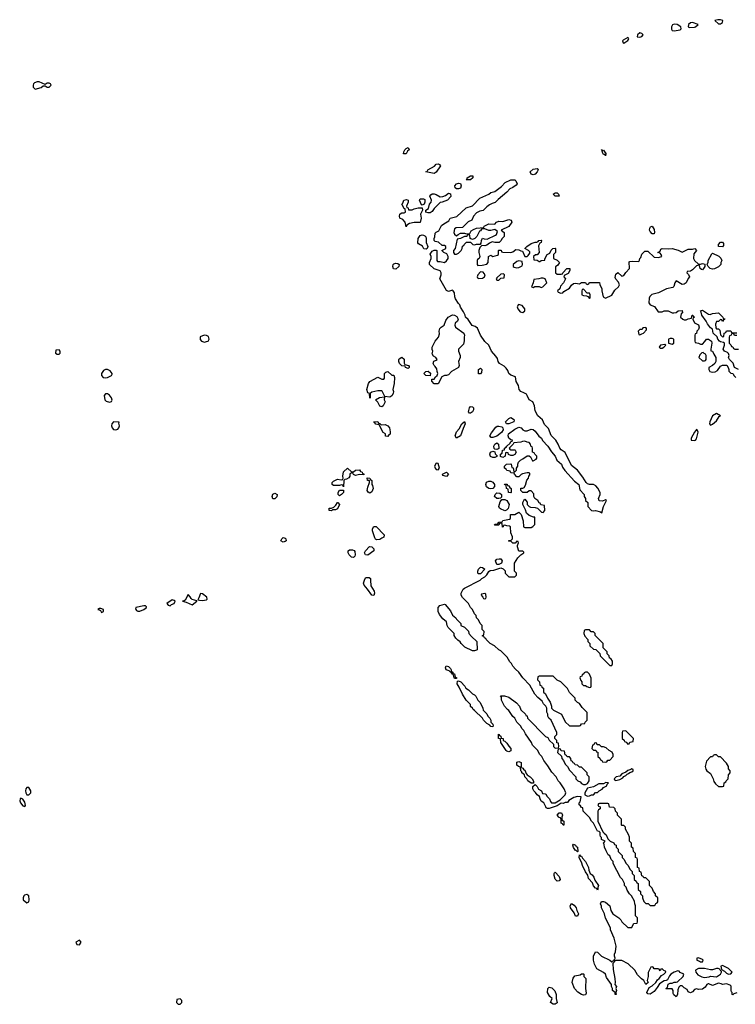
# Model space of a CAD drawing. Header units: inches. Extents: x 2601682 to 2755810, y 449311 to 584050.
# Tile 410 of 505: x 2679898 to 2686996, y 535793 to 545559. Entities that reach past the tile are written whole.
import ezdxf

# ---------------------------------------------------------------- set-up
doc = ezdxf.new("R2010")
doc.units = ezdxf.units.IN
doc.header["$MEASUREMENT"] = 0
for name, color, linetype in [('C6573', 7, 'Continuous'), ('C6583', 7, 'Continuous'), ('C6584', 7, 'Continuous')]:
    doc.layers.add(name, color=color, linetype=linetype)

msp = doc.modelspace()

# ---------------------------------------------------------------- linework, layer by layer
at = {"layer": 'C6573', "color": 2, "elevation": 10}
msp.add_lwpolyline([(2680000, 537925.2), (2679990, 537942), (2679970, 537944), (2679958.8, 537930), (2679954.8, 537910), (2679958.8, 537890), (2679970, 537871.3), (2679990, 537871.3), (2680000, 537881.3)], dxfattribs=at)
for points in [[(2679910, 537838), (2679902, 537830), (2679898, 537810), (2679904.7, 537790), (2679930, 537762), (2679950, 537754), (2679954, 537766), (2679950, 537798), (2679930, 537828)], [(2679970, 536882), (2679944.5, 536875.5), (2679938, 536870), (2679931.3, 536850), (2679932, 536830), (2679970, 536798), (2679988, 536810), (2679993.2, 536830), (2679988, 536870)]]:
    msp.add_lwpolyline(points, close=True, dxfattribs=at)
at = {"layer": 'C6583', "color": 2}
for points, elevation in [([(2683377.4, 540000), (2683382.5, 539942.5), (2683414, 539890), (2683417.3, 539870), (2683410, 539849.2), (2683389.5, 539849.5), (2683349, 539910), (2683315.1, 539950), (2683309.5, 539970), (2683317.5, 540000)], 6), ([(2687010, 535906), (2686982, 535898), (2686970, 535888), (2686966, 535890), (2686966, 535910), (2686958, 535918), (2686955.3, 535930), (2686954, 535974), (2686944, 535984), (2686910, 535995.3), (2686870, 535988.7), (2686856.4, 535996.4), (2686830, 536002), (2686770, 535978), (2686734.6, 535994.6), (2686725.4, 535994.6), (2686714, 535990), (2686696.9, 535963.1), (2686670, 535942), (2686630, 535938), (2686610, 535946), (2686590, 535938), (2686570, 535918), (2686550, 535908), (2686530, 535918), (2686518.6, 535938.6), (2686490, 535955.3), (2686470, 535975.3), (2686450, 535975.3), (2686436.9, 535963.1), (2686425.4, 535934.6), (2686422, 535890), (2686410, 535868), (2686387.3, 535887.3), (2686380.4, 535900.4), (2686378, 535930), (2686370, 535946), (2686310, 535946), (2686306, 535950), (2686322, 535958), (2686330, 535992), (2686350, 536002), (2686370, 536002), (2686388.9, 536011.1), (2686410, 536011.3), (2686423.1, 536016.9), (2686478, 536070), (2686486, 536090), (2686450, 536108.7), (2686440.2, 536120.2), (2686424.7, 536124.7), (2686388.5, 536111.5), (2686356, 536090), (2686343.5, 536076.5), (2686323.6, 536036.4), (2686311.3, 536028.7), (2686290, 536025.2), (2686243, 535997), (2686220.7, 535959.3), (2686190, 535921.2), (2686150, 535892), (2686130, 535897.2), (2686119.3, 535910), (2686141.5, 535958.5), (2686170, 535976), (2686209, 536010), (2686224.1, 536035.9), (2686242, 536050), (2686263.1, 536076.9), (2686286, 536090), (2686306, 536110), (2686302, 536122), (2686287.3, 536127.3), (2686270, 536146), (2686258, 536142), (2686250, 536126), (2686242, 536142), (2686230, 536146), (2686190, 536146), (2686182, 536162), (2686170, 536166), (2686158, 536162), (2686132.7, 536107.3), (2686132, 536070), (2686122, 536030), (2686132, 536010), (2686110, 535988.7), (2686088, 536030), (2686065.6, 536045.6), (2686025.6, 536085.6), (2685998, 536130), (2685933.6, 536193.6), (2685870, 536226), (2685810, 536226), (2685798, 536222), (2685794, 536210), (2685782, 536198), (2685783.6, 536136.4), (2685801, 536050), (2685804.7, 536010), (2685802, 535990), (2685816, 535970), (2685811.3, 535950), (2685818, 535930), (2685812, 535910), (2685814, 535890), (2685806, 535890), (2685806, 535910), (2685778, 535930), (2685778, 535950), (2685768.7, 535970), (2685768.7, 535990), (2685718.6, 536058.6), (2685708.7, 536090), (2685690, 536108.7), (2685623.1, 536143.1), (2685598, 536190), (2685588, 536230), (2685588, 536270), (2685610, 536312), (2685630, 536311.3), (2685670, 536271.3), (2685751.6, 536231.6), (2685770, 536214), (2685782, 536218), (2685788, 536232), (2685802, 536238), (2685806, 536250), (2685798, 536270), (2685798, 536290), (2685808.4, 536311.6), (2685815.3, 536370), (2685795.3, 536450), (2685758, 536530), (2685758, 536550), (2685710, 536646), (2685698, 536690), (2685668.4, 536748.4), (2685667.3, 536767.3), (2685658, 536790), (2685670, 536814), (2685690, 536814), (2685710, 536804.7), (2685750.7, 536770.7), (2685762, 536722), (2685782, 536690), (2685842, 536650), (2685862, 536630), (2685871.6, 536611.6), (2685930, 536554), (2685970, 536554), (2685986, 536590), (2685990, 536594), (2686022, 536598), (2686026, 536610), (2686026, 536650), (2686006, 536670), (2686006, 536770), (2685998, 536790), (2685996.4, 536816.4), (2685968, 536870), (2685948, 536890), (2685924.7, 536924.7), (2685913.6, 536953.6), (2685898, 536970), (2685898, 536990), (2685878, 537030), (2685858, 537050), (2685786, 537190), (2685786, 537210), (2685766, 537230), (2685750, 537266), (2685736.4, 537276.4), (2685714, 537314), (2685698, 537350), (2685696.4, 537376.4), (2685688, 537390), (2685706, 537410), (2685668.4, 537428.4), (2685667.3, 537447.3), (2685658, 537458), (2685655.3, 537470), (2685656.4, 537496.4), (2685647.3, 537507.3), (2685628.9, 537508.9), (2685588, 537590), (2685568.7, 537608.7), (2685550, 537646), (2685486, 537710), (2685482, 537742), (2685470, 537746), (2685462, 537762), (2685446, 537770), (2685448, 537790), (2685458, 537802), (2685466, 537850), (2685430, 537852.7), (2685394.4, 537845.6), (2685345.8, 537814.2), (2685330, 537795.3), (2685310, 537794), (2685290, 537785.2), (2685270, 537788.7), (2685230, 537762), (2685150, 537734), (2685134.6, 537734.6), (2685121.2, 537741.2), (2685115.3, 537750), (2685098, 537790), (2685069.1, 537809.1), (2685059, 537830), (2685054.6, 537854.6), (2685029.3, 537869.3), (2685014.6, 537894.6), (2684998, 537910), (2684988.7, 537930), (2684988, 537952), (2685010, 537974), (2685030, 537954), (2685045.4, 537925.4), (2685074, 537910), (2685084.7, 537884.7), (2685110, 537882), (2685116.9, 537876.9), (2685130, 537854), (2685154, 537830), (2685163.6, 537803.6), (2685172.7, 537792.7), (2685210, 537792), (2685259.3, 537820.7), (2685308, 537870), (2685315.3, 537890), (2685298, 537930), (2685258, 537990), (2685238, 538010), (2685218, 538050), (2685174.6, 538094.6), (2685138, 538158), (2685098, 538210), (2685078, 538250), (2685058, 538270), (2685033.6, 538313.6), (2684984.7, 538364.7), (2684975.3, 538390), (2684914.6, 538474.6), (2684898, 538510), (2684878, 538530), (2684868, 538550), (2684828, 538590), (2684808, 538630), (2684788.9, 538648.9), (2684748.4, 538708.4), (2684736.4, 538716.4), (2684708, 538750), (2684678, 538810), (2684678, 538838), (2684668.4, 538851.6), (2684707.3, 538852.7), (2684750, 538838), (2684824.7, 538784.7), (2684854, 538750), (2684870, 538714), (2684914, 538670), (2684918, 538658), (2684930, 538654), (2684934, 538630), (2685114, 538450), (2685138, 538438), (2685150, 538414), (2685192.7, 538372.7), (2685194, 538350), (2685210, 538334), (2685242, 538338), (2685246, 538350), (2685242, 538382), (2685227.3, 538387.3), (2685226, 538410), (2685206, 538430), (2685206, 538450), (2685226, 538470), (2685226, 538490), (2685168, 538610), (2685148, 538630), (2685138, 538650), (2685138, 538670), (2685128, 538690), (2685128, 538730), (2685118, 538750), (2685094.6, 538774.6), (2685080.4, 538800.4), (2685036.4, 538836.4), (2685008, 538870), (2684958, 538958), (2684888, 539030), (2684848.4, 539088.4), (2684816.4, 539116.4), (2684790, 539148), (2684774.6, 539174.6), (2684758, 539190), (2684734.6, 539234.6), (2684670, 539298), (2684648.9, 539308.9), (2684606, 539350), (2684566, 539370), (2684526, 539410), (2684522, 539422), (2684507.3, 539427.3), (2684502, 539442), (2684490, 539446), (2684488.4, 539451.6), (2684502, 539458), (2684506, 539490), (2684486, 539510), (2684486, 539550), (2684466, 539570), (2684450, 539606), (2684430, 539626), (2684426, 539650), (2684410, 539666), (2684388, 539710), (2684368, 539730), (2684348, 539770), (2684290, 539828), (2684278, 539850), (2684278, 539870), (2684298, 539910), (2684310, 539922), (2684466, 540000)], 6), ([(2680000, 537881.3), (2680008.7, 537890), (2680009, 537910), (2680000, 537925.2)], 10)]:
    msp.add_lwpolyline(points, dxfattribs=dict(at, elevation=elevation))
for points, elevation in [([(2681410, 539805.2), (2681356, 539770), (2681370, 539751.3), (2681390, 539744.9), (2681402.4, 539757.6), (2681428.7, 539770), (2681439, 539790), (2681430, 539799)], 10), ([(2681570, 539858), (2681538.5, 539801.5), (2681527.3, 539792.7), (2681514, 539790), (2681550, 539782), (2681610, 539756), (2681655.3, 539790), (2681654, 539794), (2681609.6, 539809.6), (2681598.3, 539818.3), (2681590, 539835.3)], 10), ([(2681690, 539868.7), (2681676.1, 539823.9), (2681666, 539806), (2681680.4, 539800.4), (2681710, 539798.4), (2681750, 539806), (2681759, 539810), (2681755.3, 539830), (2681710, 539864)], 10), ([(2684510, 539866), (2684478, 539862), (2684474, 539850), (2684492.7, 539832.7), (2684498, 539818), (2684510, 539814), (2684522, 539818), (2684526, 539830), (2684522, 539862)], 6), ([(2680702, 539718), (2680690, 539718), (2680674, 539710), (2680687.1, 539707.1), (2680698, 539698), (2680710, 539678), (2680728, 539690), (2680728, 539710)], 10), ([(2681130, 539746), (2681051.3, 539730), (2681046, 539714), (2681057.3, 539697.3), (2681070.7, 539690.7), (2681090, 539690.7), (2681130, 539708), (2681156, 539730), (2681156, 539736), (2681144.7, 539744.7)], 10), ([(2684390, 539298), (2684314.6, 539334.6), (2684278, 539370), (2684268.4, 539388.4), (2684243.1, 539403.1), (2684223.1, 539423.1), (2684206, 539450), (2684206, 539470), (2684148, 539530), (2684138, 539550), (2684130, 539586), (2684096.4, 539616.4), (2684060.4, 539660.4), (2684048, 539690), (2684048, 539730), (2684066, 539750), (2684110, 539762), (2684116.9, 539756.9), (2684170, 539694), (2684191.6, 539651.6), (2684224.7, 539624.7), (2684230, 539614), (2684274, 539570), (2684274, 539550), (2684310, 539532), (2684350, 539494), (2684354, 539470), (2684379.6, 539439.6), (2684431.6, 539391.6), (2684434, 539310), (2684430, 539306), (2684410, 539298)], 6), ([(2685550, 539506), (2685510, 539506), (2685498, 539502), (2685494, 539470), (2685503.6, 539443.6), (2685532.7, 539412.7), (2685534, 539390), (2685554, 539370), (2685554, 539350), (2685590, 539314), (2685611.6, 539311.6), (2685652.7, 539272.7), (2685654, 539250), (2685750, 539154), (2685770, 539154), (2685778, 539170), (2685776.4, 539196.4), (2685762, 539222), (2685747.3, 539227.3), (2685746, 539250), (2685726, 539270), (2685726, 539290), (2685686, 539330), (2685686, 539370), (2685606, 539450), (2685606, 539470), (2685590, 539486), (2685567.3, 539487.3)], 6), ([(2684210, 539026), (2684206, 539030), (2684202, 539062), (2684190, 539066), (2684182, 539082), (2684170, 539086), (2684159, 539099), (2684129.2, 539109.2), (2684122, 539130), (2684128.9, 539151.1), (2684150, 539142), (2684170, 539122), (2684178, 539110), (2684178, 539098), (2684194, 539086), (2684194, 539074), (2684212, 539070), (2684218, 539038), (2684230, 539034), (2684230, 539026)], 6), ([(2685190, 539046), (2685050, 539046), (2685038, 539042), (2685034, 539010), (2685054, 538990), (2685058, 538958), (2685072.7, 538952.7), (2685078, 538938), (2685094, 538930), (2685094, 538890), (2685112.7, 538872.7), (2685132, 538830), (2685158, 538790), (2685172, 538750), (2685174, 538730), (2685194, 538710), (2685271.3, 538671.3), (2685310, 538594), (2685350, 538554), (2685450, 538554), (2685462, 538558), (2685470, 538574), (2685502, 538578), (2685507.3, 538592.7), (2685526, 538610), (2685527.3, 538687.3), (2685476.4, 538736.4), (2685450, 538778), (2685430, 538788), (2685408.9, 538808.9), (2685406, 538830), (2685350, 538886), (2685330, 538926), (2685266, 538990), (2685230, 539008)], 6), ([(2685530, 539086), (2685510, 539086), (2685498, 539082), (2685494, 539070), (2685478, 539062), (2685472.7, 539047.3), (2685458, 539042), (2685454, 539030), (2685463.6, 539003.6), (2685474, 538990), (2685474, 538970), (2685490, 538954), (2685510, 538954), (2685523.6, 538943.6), (2685550, 538934), (2685562, 538938), (2685566, 538950), (2685567.3, 539027.3), (2685550, 539066)], 6), ([(2684590, 538546), (2684570, 538548), (2684560.4, 538560.4), (2684530, 538578), (2684498, 538610), (2684488, 538630), (2684408.4, 538708.4), (2684395.3, 538715.3), (2684388, 538730), (2684370, 538748), (2684368, 538768), (2684328, 538810), (2684288.7, 538870), (2684258, 538938), (2684238, 538970), (2684242, 538998), (2684250, 539002), (2684274, 538990), (2684312, 538950), (2684322, 538930), (2684350, 538912), (2684390, 538872), (2684410, 538862), (2684422, 538850), (2684442, 538810), (2684465.4, 538785.4), (2684492, 538730), (2684494, 538710), (2684530, 538674), (2684542, 538650), (2684562, 538630), (2684572, 538610), (2684572.7, 538592.7), (2684592, 538570), (2684594, 538550)], 6), ([(2684750, 538298), (2684730, 538302), (2684722, 538310), (2684668.7, 538390), (2684666, 538426), (2684648.7, 538430), (2684647.3, 538472.7), (2684654, 538470), (2684658, 538458), (2684670, 538454), (2684674, 538434), (2684692, 538430), (2684694, 538410), (2684710, 538402), (2684730, 538382), (2684750, 538352), (2684770.9, 538330.9), (2684770, 538306)], 6), ([(2685910, 538506), (2685878, 538502), (2685874, 538490), (2685874, 538430), (2685892.7, 538412.7), (2685898, 538398), (2685912.7, 538392.7), (2685930, 538374), (2685942, 538378), (2685950, 538394), (2685982, 538398), (2685986, 538430)], 6), ([(2685610, 538386), (2685598, 538382), (2685592.7, 538367.3), (2685578, 538362), (2685574, 538330), (2685590, 538314), (2685612.7, 538312.7), (2685618, 538298), (2685632.7, 538292.7), (2685634, 538250), (2685652.7, 538232.7), (2685658, 538218), (2685672, 538212), (2685678, 538198), (2685710, 538194), (2685722, 538198), (2685730, 538214), (2685750, 538214), (2685786, 538250), (2685786, 538270), (2685775.3, 538295.3), (2685746, 538310), (2685716.4, 538336.4), (2685690, 538346), (2685670, 538346), (2685650, 538366), (2685627.3, 538367.3), (2685622, 538382)], 6), ([(2685250, 538326), (2685238, 538322), (2685234, 538290), (2685272.7, 538252.7), (2685274, 538230), (2685292.7, 538212.7), (2685310, 538174), (2685332.7, 538152.7), (2685350, 538114), (2685414, 538050), (2685414, 538030), (2685434, 538010), (2685458, 537998), (2685470, 537982), (2685490, 537974), (2685510, 537974), (2685530, 537982), (2685546, 538010), (2685546, 538050), (2685526, 538070), (2685526, 538090), (2685470, 538146), (2685450, 538146), (2685430, 538166), (2685407.3, 538167.3), (2685402, 538182), (2685387.3, 538187.3), (2685382, 538202), (2685367.3, 538207.3), (2685366, 538230), (2685350, 538246), (2685327.3, 538247.3), (2685322, 538262), (2685307.3, 538267.3), (2685302, 538302), (2685270, 538306), (2685262, 538322)], 6), ([(2686810, 538266), (2686790, 538266), (2686778, 538262), (2686770, 538246), (2686750, 538246), (2686710, 538206), (2686698, 538150), (2686703.6, 538123.6), (2686712, 538110), (2686750, 538082), (2686776, 538030), (2686782.8, 538002.8), (2686799.6, 537979.6), (2686830, 537954), (2686870, 537954), (2686882, 537958), (2686886, 537990), (2686902, 537998), (2686906, 538010), (2686926, 538030), (2686928, 538070), (2686946, 538090), (2686946, 538110), (2686928.4, 538128.4), (2686928, 538150), (2686910, 538186), (2686850, 538246), (2686830, 538246)], 6), ([(2684970, 537986), (2684938, 538010), (2684928.7, 538030), (2684908, 538050), (2684906, 538070), (2684878, 538090), (2684878, 538098), (2684868.7, 538110), (2684866, 538146), (2684846, 538150), (2684830, 538166), (2684830, 538194), (2684850, 538202), (2684870.9, 538190.9), (2684872.7, 538152.7), (2684878, 538138), (2684890, 538134), (2684898, 538118), (2684910, 538114), (2684922, 538082), (2684932, 538070), (2684962, 538050), (2684982, 538030), (2684992.7, 538007.3), (2684994, 537986), (2684990, 537986)], 6), ([(2685970, 538128), (2685959.8, 538120.2), (2685930, 538113.2), (2685910, 538095.3), (2685870, 538077.2), (2685850, 538055.3), (2685814, 538050), (2685794, 538030), (2685798, 538018), (2685810, 538014), (2685850, 538022), (2685880.4, 538039.6), (2685888.7, 538051.3), (2685910, 538062), (2685923.1, 538076.9), (2685938, 538082), (2685948.4, 538091.6), (2685970, 538098), (2685982, 538110), (2685982, 538122)], 6), ([(2685713.2, 537993.2), (2685690, 537981.2), (2685640.7, 537979.3), (2685590, 537948.7), (2685530, 537938), (2685502.8, 537890), (2685502, 537870), (2685530, 537858), (2685550, 537862), (2685568.9, 537871.1), (2685590, 537872), (2685610, 537892), (2685630, 537894), (2685646, 537910), (2685674.6, 537925.4), (2685690, 537942), (2685720.4, 537959.6), (2685724, 537976), (2685738, 537990)], 6), ([(2685730, 537786), (2685650, 537786), (2685638, 537782), (2685634, 537770), (2685638, 537758), (2685654, 537750), (2685654, 537730), (2685638, 537722), (2685634, 537710), (2685634, 537610), (2685683.6, 537503.6), (2685694, 537490), (2685715.3, 537475.3), (2685730, 537434), (2685754, 537410), (2685790, 537394), (2685798, 537378), (2685814, 537370), (2685814, 537350), (2685834, 537330), (2685834, 537310), (2685874, 537270), (2685874, 537250), (2685894, 537230), (2685910, 537194), (2685934, 537170), (2685950, 537134), (2685974, 537110), (2685974, 537090), (2685994, 537070), (2685994, 537030), (2686012.7, 537012.7), (2686018, 536998), (2686034, 536990), (2686034, 536930), (2686054, 536910), (2686054, 536890), (2686074, 536870), (2686074, 536850), (2686090, 536814), (2686110, 536794), (2686132.7, 536792.7), (2686150, 536774), (2686190, 536774), (2686202, 536778), (2686207.3, 536792.7), (2686222, 536798), (2686226, 536810), (2686226, 536850), (2686206, 536870), (2686206, 536890), (2686186, 536910), (2686170, 536946), (2686146, 536970), (2686146, 537010), (2686110, 537046), (2686090, 537046), (2686082, 537062), (2686067.3, 537067.3), (2686062, 537102), (2686046, 537110), (2686042, 537142), (2686026, 537150), (2686026, 537230), (2686022, 537242), (2686007.3, 537247.3), (2686006, 537290), (2685986, 537310), (2685982, 537342), (2685966, 537350), (2685966, 537390), (2685946, 537410), (2685946, 537450), (2685936.4, 537476.4), (2685906, 537530), (2685906, 537550), (2685890, 537566), (2685870, 537566), (2685866, 537570), (2685866, 537630), (2685827.3, 537667.3), (2685826, 537690), (2685807.3, 537707.3), (2685806, 537730), (2685790, 537746), (2685747.3, 537747.3), (2685742, 537782)], 6), ([(2685290, 537568), (2685282, 537582), (2685268, 537590), (2685267.3, 537627.3), (2685262, 537642), (2685250, 537646), (2685228.7, 537670), (2685250, 537692), (2685271.6, 537691.6), (2685279.6, 537679.6), (2685282, 537670), (2685274, 537650), (2685274, 537630), (2685278, 537618), (2685294, 537610), (2685294, 537570)], 6), ([(2685430, 537306), (2685418, 537318), (2685410, 537318), (2685390, 537348), (2685384, 537370), (2685390, 537382), (2685410, 537372), (2685418, 537358), (2685430.6, 537350.6), (2685434, 537310)], 6), ([(2685462, 537262), (2685470, 537262), (2685481, 537241), (2685510.7, 537210.7), (2685541, 537150), (2685544.7, 537124.7), (2685558, 537090), (2685575.9, 537075.9), (2685593.2, 537053.2), (2685602.8, 537022.8), (2685638, 536970), (2685632, 536950), (2685634, 536930), (2685630, 536926), (2685622, 536942), (2685610, 536946), (2685590, 536968), (2685578, 536998), (2685541.5, 537041.5), (2685534.6, 537074.6), (2685510, 537108), (2685479, 537170), (2685473.6, 537193.6), (2685448.7, 537250), (2685450, 537274)], 6), ([(2685230, 537015.3), (2685210, 537035.3), (2685199, 537070), (2685198, 537090), (2685202, 537098), (2685210, 537102), (2685250, 537062), (2685258, 537030), (2685250, 537018)], 6), ([(2685430, 536666), (2685410, 536668), (2685399, 536699), (2685362, 536750), (2685358, 536770), (2685370, 536794), (2685396.9, 536776.9), (2685418, 536750), (2685423.6, 536723.6), (2685442, 536690)], 6), ([(2680490, 536428), (2680454, 536410), (2680465.4, 536385.4), (2680490, 536382), (2680508, 536410)], 10), ([(2686630, 536255.3), (2686614, 536250), (2686614, 536230), (2686642, 536222), (2686650, 536214), (2686670, 536214), (2686678, 536230), (2686670, 536238)], 6), ([(2685490, 535882), (2685469, 535889), (2685433.6, 535913.6), (2685402, 535950), (2685378, 536010), (2685388.9, 536051.1), (2685404, 536076), (2685456.4, 536083.6), (2685470, 536094), (2685490, 536094), (2685494, 536090), (2685494, 536070), (2685514, 536050), (2685511.3, 535950), (2685516, 535904), (2685510, 535886)], 6), ([(2686690, 536148.7), (2686630, 536148.7), (2686602, 536130), (2686604.7, 536110), (2686623.5, 536083.5), (2686665.4, 536065.4), (2686690, 536058), (2686736, 536064), (2686750.9, 536070.9), (2686810, 536064.7), (2686848.7, 536090), (2686858, 536110), (2686858, 536118), (2686846, 536130), (2686842, 536142), (2686827.3, 536147.3), (2686810, 536148), (2686770, 536135.3), (2686750, 536134)], 6), ([(2686870, 536178), (2686854, 536170), (2686858, 536138), (2686890, 536122), (2686910, 536102), (2686930, 536092), (2686950, 536094), (2686966, 536110), (2686930, 536148.7)], 6), ([(2685190, 535792.7), (2685162, 535810), (2685178, 535850), (2685155.3, 535870), (2685134, 535910), (2685138, 535950), (2685150, 535962), (2685175.3, 535955.3), (2685205.4, 535925.4), (2685218, 535890), (2685218, 535850), (2685230, 535808.7), (2685210, 535793.2)], 6), ([(2681490, 535846), (2681458, 535842), (2681454, 535810), (2681470, 535794), (2681490, 535794), (2681506, 535810), (2681506, 535830)], 10)]:
    msp.add_lwpolyline(points, close=True, dxfattribs=dict(at, elevation=elevation))
at = {"layer": 'C6584', "color": 2}
for points, elevation in [([(2686390, 545513.3), (2686372.7, 545507.3), (2686363.7, 545490), (2686364.4, 545464.4), (2686370.6, 545450.6), (2686390, 545448.2), (2686450, 545459.1), (2686459.5, 545470), (2686456, 545490), (2686418, 545510)], 10), ([(2686570, 545531.6), (2686550, 545529.3), (2686530.7, 545510), (2686526.8, 545490), (2686542.3, 545482.3), (2686590, 545486), (2686602, 545490), (2686628, 545510)], 10), ([(2686850, 545559.3), (2686821.6, 545558.4), (2686791.3, 545550), (2686830, 545517.3), (2686850, 545517.3), (2686869, 545530), (2686872.9, 545552.9)], 10), ([(2685930, 545382), (2685882.8, 545357.2), (2685878, 545350), (2685884.7, 545330), (2685890, 545328), (2685930, 545352), (2685939, 545370), (2685937.2, 545377.2)], 10), ([(2686050, 545429.2), (2686024.9, 545410), (2686024, 545390), (2686050, 545387.2), (2686070, 545391.3), (2686081.2, 545410), (2686070, 545424)], 10), ([(2680090, 544942), (2680070, 544942), (2680046.4, 544933.6), (2680036, 544924), (2680031, 544910), (2680031.3, 544890), (2680050, 544871.3), (2680110, 544886.8), (2680130, 544902), (2680150, 544902), (2680170, 544891.3), (2680190, 544891.3), (2680208.7, 544910), (2680202, 544922), (2680190, 544928.7), (2680170, 544928.7), (2680150, 544918)], 10), ([(2683730, 544228), (2683706, 544230), (2683708, 544250), (2683718, 544270), (2683730, 544282), (2683752, 544292), (2683762, 544270), (2683744.7, 544255.3)], 6), ([(2685682, 544262), (2685690, 544264.7), (2685696.8, 544256.8), (2685710.6, 544230.6), (2685710, 544208.7), (2685702, 544222), (2685690, 544221.2), (2685675.3, 544250), (2685678, 544258), (2685670, 544272)], 6), ([(2684010, 544035.3), (2683926, 544050), (2683942, 544058), (2683946, 544070), (2684012.9, 544107.1), (2684030, 544124.7), (2684051, 544131), (2684063.6, 544123.6), (2684071.3, 544110), (2684030, 544048)], 6), ([(2684370, 543969.2), (2684326, 543970), (2684338, 543982), (2684338, 543990), (2684368, 544010), (2684391, 544011), (2684391.3, 543990)], 6), ([(2684990, 544022), (2684970, 544028.7), (2684962, 544050), (2684990, 544078), (2685030, 544082), (2685042, 544070), (2685032, 544050), (2685010, 544028.7)], 6), ([(2684230, 543882), (2684218, 543890), (2684215.3, 543910), (2684230, 543931), (2684250, 543938), (2684270, 543934), (2684278, 543910), (2684270, 543888.7), (2684250, 543882)], 6), ([(2683950, 543642), (2683926, 543650), (2683926, 543670), (2683954, 543686), (2683962, 543730), (2683978, 543750), (2683982, 543770), (2683966, 543810), (2683976.4, 543823.6), (2683988.9, 543831.1), (2684010, 543831), (2684030, 543824.7), (2684070, 543802), (2684094.6, 543805.4), (2684123.1, 543816.9), (2684150, 543838), (2684170, 543832), (2684174.4, 543805.6), (2684142, 543770), (2684090, 543748), (2684070, 543746), (2684010, 543688), (2683990, 543658), (2683970, 543642)], 6), ([(2685250, 543808), (2685208.9, 543808.9), (2685188.7, 543830), (2685210, 543842), (2685230, 543842), (2685242, 543830)], 6), ([(2683790, 543672), (2683810, 543682), (2683852, 543692), (2683890, 543694), (2683894, 543670), (2683872, 543630), (2683878.8, 543590), (2683870, 543546), (2683810, 543548.7), (2683763.6, 543536.4), (2683738, 543522), (2683730, 543506), (2683722, 543550), (2683697, 543577), (2683668, 543590), (2683664, 543610), (2683669.3, 543630.7), (2683680.2, 543639.8), (2683690, 543644.7), (2683710, 543642), (2683726, 543650), (2683722, 543682), (2683710, 543686), (2683688, 543730), (2683699, 543741), (2683709.4, 543770.6), (2683736, 543776), (2683752, 543770), (2683751.3, 543750), (2683734, 543710), (2683738, 543698), (2683750, 543694), (2683754, 543674)], 6), ([(2683890, 543718), (2683882, 543722), (2683862, 543770), (2683870, 543782), (2683903.6, 543783.6), (2683916, 543776), (2683918, 543750), (2683910, 543728)], 6), ([(2683930, 543284), (2683906.3, 543286.3), (2683893.2, 543313.2), (2683854.6, 543334.6), (2683846, 543346), (2683849.2, 543390), (2683870, 543418), (2683890, 543424.7), (2683903.6, 543423.6), (2683916.9, 543416.9), (2683925.4, 543405.4), (2683931.3, 543390), (2683931.3, 543350), (2683944.7, 543310), (2683938, 543290)], 6), ([(2684510, 543486), (2684490, 543486), (2684478, 543482), (2684470, 543466), (2684458, 543462), (2684432.7, 543407.3), (2684414, 543390), (2684390, 543378), (2684367.3, 543387.3), (2684362, 543422), (2684350, 543426), (2684338, 543422), (2684332, 543408), (2684310, 543408), (2684270, 543388), (2684238, 543382), (2684218, 543290), (2684202, 543270), (2684202, 543250), (2684210, 543234), (2684230, 543234), (2684250, 543242), (2684278, 543270), (2684288, 543290), (2684290, 543314), (2684302, 543318), (2684306, 543330), (2684330, 543352), (2684370, 543354), (2684394, 543330), (2684410, 543324.7), (2684430, 543332), (2684467.3, 543332.7), (2684476.4, 543343.6), (2684478, 543370), (2684488, 543392), (2684504.7, 543384.7), (2684536.4, 543383.6), (2684618, 543422), (2684628, 543430), (2684638, 543458), (2684610, 543478), (2684570, 543468.7), (2684550, 543468.7)], 6), ([(2686190, 543435.3), (2686170, 543436), (2686150, 543459), (2686146, 543470), (2686147.3, 543490), (2686154.6, 543505.4), (2686170.6, 543510.6), (2686190, 543478), (2686195.5, 543450)], 6), ([(2686870, 543306), (2686828, 543308), (2686828, 543330), (2686850, 543354), (2686870, 543354), (2686879.6, 543339.6), (2686879.6, 543320.4)], 6), ([(2686770, 543085.2), (2686748, 543090), (2686726, 543110), (2686718, 543130), (2686727.3, 543152.7), (2686728, 543170), (2686762, 543238), (2686770, 543242), (2686832.7, 543212.7), (2686852.7, 543192.7), (2686862, 543170), (2686852, 543150), (2686852, 543130), (2686830, 543108), (2686790, 543089)], 6), ([(2683630, 543086), (2683607.3, 543087.3), (2683598, 543110), (2683602, 543130), (2683610, 543138), (2683630, 543144.7), (2683650, 543142), (2683662, 543130), (2683658, 543110)], 6), ([(2684850, 543168), (2684830, 543162), (2684792, 543130), (2684792.7, 543112.7), (2684803.6, 543103.6), (2684830, 543098), (2684850, 543102), (2684882, 543118), (2684886, 543130), (2684882, 543162)], 6), ([(2684470, 543058), (2684442, 543030), (2684434, 543010), (2684438, 542998), (2684452, 542992), (2684490, 542996), (2684508.7, 543010), (2684515.3, 543030), (2684493.6, 543053.6)], 6), ([(2684698, 543038), (2684670, 543035.3), (2684630, 542998), (2684624.7, 542990), (2684630, 542974), (2684650, 542974), (2684670, 542994), (2684702, 542998), (2684706, 543030)], 6), ([(2685090, 542995.3), (2685070, 542995.3), (2685047.3, 542987.3), (2684998, 542982), (2684991.6, 542948.4), (2684974, 542910), (2684990, 542902), (2685008, 542912), (2685050, 542912), (2685070, 542902), (2685086, 542910), (2685126, 542950), (2685108.4, 542988.4)], 6), ([(2685490, 542886), (2685478, 542882), (2685474, 542870), (2685474, 542830), (2685490, 542822), (2685519.6, 542819.6), (2685532.7, 542812.7), (2685550, 542794), (2685558, 542802), (2685558, 542830), (2685550, 542846), (2685527.3, 542847.3)], 6), ([(2684846, 542734), (2684831.3, 542710), (2684838, 542690), (2684863, 542663), (2684890, 542656), (2684908.7, 542670), (2684909.2, 542690), (2684882.7, 542722.7)], 6), ([(2684010, 541948), (2683987.3, 541972.7), (2683987.3, 541992.7), (2684010, 541994), (2684023.1, 542016.9), (2684038, 542030), (2684046, 542050), (2684038, 542070), (2684036.4, 542096.4), (2684020.4, 542120.4), (2684008, 542130), (2683998, 542150), (2684007.3, 542172.7), (2684030, 542182), (2684038, 542190), (2684026, 542210), (2684002, 542222), (2683990, 542246), (2683995.3, 542270), (2683989, 542289), (2683989, 542310), (2684019, 542370), (2684053.2, 542410), (2684063.1, 542443.1), (2684059, 542470), (2684064.7, 542495.3), (2684078, 542510), (2684108.7, 542530), (2684125.2, 542574.8), (2684148, 542610), (2684190, 542632), (2684210, 542628), (2684234.3, 542614.3), (2684246, 542590), (2684239.1, 542570), (2684217.3, 542550), (2684214, 542530), (2684220.7, 542510), (2684302.8, 542450), (2684310.6, 542430), (2684306, 542410), (2684307.3, 542372.7), (2684298.8, 542341.2), (2684251, 542290), (2684251, 542270), (2684266, 542230), (2684266, 542210), (2684251.3, 542170), (2684258, 542130), (2684250, 542108), (2684182, 542070), (2684150, 542038), (2684131.1, 542028.9), (2684110, 542028.7), (2684084.7, 542015.3), (2684050, 541948)], 6), ([(2686110, 542506), (2686078, 542502), (2686072.7, 542487.3), (2686050, 542486), (2686034, 542470), (2686038, 542438), (2686050, 542434), (2686070, 542442), (2686086, 542450), (2686116.4, 542483.6), (2686116.4, 542496.4)], 6), ([(2681730, 542428.7), (2681710, 542424), (2681688, 542412), (2681686.8, 542386.8), (2681702, 542370), (2681730, 542361), (2681750, 542366), (2681768.4, 542371.6), (2681778, 542390), (2681770, 542418), (2681750, 542428)], 10), ([(2686370, 542398), (2686350, 542398), (2686334, 542390), (2686334, 542350), (2686370, 542342), (2686386, 542350), (2686386, 542390)], 6), ([(2680290, 542286), (2680258, 542282), (2680254, 542250), (2680270, 542242), (2680290, 542242), (2680298, 542250), (2680298, 542270)], 10), ([(2686298, 542338), (2686254, 542330), (2686242, 542310), (2686250, 542302), (2686270, 542302), (2686286, 542310), (2686306, 542330)], 6), ([(2686678, 542258), (2686663.6, 542256.4), (2686643.6, 542236.4), (2686634, 542210), (2686670, 542174), (2686690, 542174), (2686702, 542178), (2686706, 542190), (2686706, 542230), (2686702, 542242), (2686687.3, 542247.3)], 6), ([(2683750, 542098), (2683726, 542110), (2683722, 542122), (2683687.3, 542127.3), (2683666, 542150), (2683658, 542170), (2683658, 542190), (2683663.1, 542196.9), (2683690, 542212), (2683710, 542192), (2683712, 542152), (2683718, 542138), (2683754, 542130), (2683759.6, 542119.6), (2683762, 542110)], 6), ([(2680770, 542089.2), (2680750, 542089.2), (2680730, 542079), (2680710.8, 542050), (2680711, 542030), (2680726, 542010), (2680750, 542006.8), (2680770, 542010.8), (2680808, 542030), (2680815.3, 542044.7), (2680815.3, 542050), (2680794.8, 542074.8)], 10), ([(2683590, 542034), (2683610, 542034), (2683614, 542010), (2683611.1, 541951.1), (2683598, 541890), (2683604.7, 541870), (2683601, 541850), (2683590, 541828.7), (2683570, 541815.3), (2683520.4, 541820.4), (2683494.6, 541874.6), (2683490, 541878), (2683450, 541878), (2683390, 541866), (2683374, 541850), (2683374, 541810), (2683370, 541806), (2683366, 541850), (2683350, 541858), (2683341.2, 541890), (2683359, 541950), (2683370, 541972), (2683450, 542012), (2683490, 541994), (2683510, 541994), (2683518, 542002), (2683518, 542050), (2683530, 542062), (2683550, 542071.3)], 6), ([(2683970, 542026), (2683926, 542030), (2683908, 542050), (2683926, 542070), (2683950, 542072), (2683971.6, 542051.6)], 6), ([(2684450, 542046), (2684448, 542050), (2684448, 542090), (2684470, 542102), (2684482, 542090), (2684479.6, 542060.4), (2684470, 542046)], 6), ([(2680750, 541849.2), (2680736.3, 541830), (2680742, 541790), (2680756.7, 541776.7), (2680790, 541766), (2680809.1, 541770.9), (2680816, 541784), (2680809.4, 541810), (2680790, 541835.6), (2680770, 541847)], 10), ([(2683490, 541718), (2683470, 541726), (2683450, 541766), (2683426, 541790), (2683468.4, 541811.6), (2683518, 541818), (2683514, 541790), (2683522, 541770), (2683502, 541730)], 6), ([(2684370, 541655.3), (2684358, 541658), (2684348.9, 541668.9), (2684358, 541710), (2684370, 541722), (2684390, 541718), (2684398, 541710), (2684398, 541690), (2684390, 541668.7)], 6), ([(2680830, 541569.4), (2680810.4, 541549.6), (2680808.2, 541530), (2680814.9, 541510), (2680830, 541493), (2680850, 541490.4), (2680870, 541496.3), (2680882, 541510), (2680887, 541530), (2680882, 541558), (2680886, 541566)], 10), ([(2683482, 541542), (2683523.6, 541543.6), (2683550, 541532), (2683564.7, 541510), (2683572, 541470), (2683571.3, 541448.7), (2683558, 541442), (2683550, 541426), (2683527.3, 541427.3), (2683526, 541450), (2683504.7, 541464.7), (2683462, 541542), (2683430, 541546), (2683422, 541562), (2683410, 541566), (2683408.7, 541571.3), (2683450, 541574), (2683458, 541558), (2683470, 541554)], 6), ([(2684230, 541408), (2684219, 541430), (2684229, 541470), (2684258, 541502), (2684282, 541550), (2684310, 541574), (2684318, 541550), (2684295.3, 541504.7), (2684271.3, 541430)], 6), ([(2684750, 541549.2), (2684726, 541550), (2684718, 541570), (2684723.1, 541576.9), (2684750, 541602), (2684770, 541612), (2684796.9, 541596.9), (2684802, 541590), (2684798, 541570)], 6), ([(2686810, 541652.3), (2686770, 541629.2), (2686742.4, 541570), (2686740.7, 541550), (2686750, 541536), (2686770, 541547.3), (2686810, 541580.5), (2686836.5, 541623.5), (2686848, 541630)], 6), ([(2684590, 541413.6), (2684575.1, 541415.1), (2684561.2, 541430), (2684578.3, 541461.7), (2684621.2, 541518.8), (2684634, 541526), (2684650, 541526.8), (2684681, 541521), (2684691, 541511), (2684693, 541490), (2684675.9, 541464.1), (2684630, 541427.1)], 6), ([(2686610, 541493.2), (2686590, 541468.7), (2686558, 541410), (2686558, 541390), (2686590, 541384.9), (2686601.2, 541390), (2686610, 541401), (2686628.7, 541468.7), (2686618, 541490)], 6), ([(2684590, 541218), (2684567.3, 541227.3), (2684562, 541250), (2684569, 541270), (2684590, 541278), (2684610, 541274), (2684612.7, 541252.7), (2684632.7, 541232.7), (2684630, 541226), (2684610, 541218)], 6), ([(2684630, 541295.3), (2684610, 541298), (2684604.7, 541304.7), (2684600.7, 541330), (2684609.8, 541350.2), (2684630, 541360.5), (2684646.8, 541350), (2684650, 541306), (2684642, 541298)], 6), ([(2683190, 541074), (2683210, 541074), (2683228.9, 541091.1), (2683270, 541094), (2683278, 541078), (2683294, 541070), (2683298, 541058), (2683310, 541054), (2683310, 541046), (2683270, 541048), (2683230, 541038), (2683208, 541048), (2683202, 541062), (2683190, 541066), (2683174, 541050), (2683174, 541030), (2683163.6, 541016.4), (2683139.6, 541000.4), (2683122, 540998), (2683114, 540990), (2683110, 540926), (2683102, 540942), (2683090, 540946), (2683070, 540938), (2683010, 540938), (2682998, 540950), (2682998, 540970), (2683010, 540982), (2683050, 541001), (2683086, 540994), (2683102, 540998), (2683106, 541010), (2683102, 541030), (2683110, 541074), (2683148.4, 541111.6)], 6), ([(2684030, 541162), (2684013.4, 541130), (2684020.5, 541110), (2684030, 541099.1), (2684050, 541094.8), (2684060.9, 541110), (2684050, 541158)], 10), ([(2683370, 540862), (2683353.6, 540873.6), (2683346, 540890), (2683350, 540922), (2683368.7, 540970), (2683367.3, 540987.3), (2683348.7, 540990), (2683346, 541014), (2683371.6, 541011.6), (2683378, 540998), (2683392, 540990), (2683392, 540950), (2683398.8, 540938.8), (2683402.8, 540910), (2683390, 540875.3)], 6), ([(2684130, 541027), (2684096.4, 541036.4), (2684093.2, 541050), (2684130, 541071.6), (2684150.5, 541050)], 6), ([(2684570, 540905.2), (2684550, 540909.2), (2684527, 540927), (2684522.7, 540950), (2684529.5, 540970.5), (2684550, 540982), (2684570, 540980.7), (2684590.5, 540970.5), (2684606.8, 540950), (2684606.8, 540930), (2684590, 540909)], 6), ([(2683070, 540838), (2683058, 540850), (2683058, 540870), (2683070, 540892), (2683110, 540894), (2683110.7, 540869.3), (2683090, 540848.7)], 6), ([(2684770, 540866), (2684746, 540870), (2684742, 540902), (2684726, 540910), (2684722, 540942), (2684710, 540946), (2684707.3, 540952.7), (2684732.7, 540952.7), (2684738, 540938), (2684750, 540934), (2684758, 540918), (2684774, 540910), (2684774, 540870)], 6), ([(2682410, 540806), (2682402, 540830), (2682410, 540854), (2682430, 540862), (2682452, 540850), (2682450, 540826), (2682430, 540808)], 6), ([(2684650, 540809.2), (2684629.5, 540809.5), (2684609, 540830), (2684614, 540850), (2684630, 540866), (2684662, 540862), (2684678, 540850), (2684675.3, 540824.7), (2684665.4, 540814.6)], 6), ([(2684710, 540688), (2684666, 540706), (2684655.5, 540715.5), (2684649.2, 540730), (2684663.6, 540776.4), (2684681.2, 540798.8), (2684690, 540801), (2684710, 540801), (2684731, 540791), (2684752, 540750), (2684742, 540710), (2684725.4, 540694.6)], 6), ([(2682990, 540689), (2682966, 540690), (2682967.3, 540712.7), (2682990, 540714), (2683015.3, 540724.7), (2683035.3, 540744.7), (2683048.9, 540771.1), (2683054, 540770), (2683071.3, 540750), (2683050, 540708), (2683030, 540698), (2683002, 540698)], 6), ([(2683440.4, 540400.4), (2683427.3, 540407.3), (2683420.4, 540420.4), (2683398, 540490), (2683398, 540510), (2683410, 540532), (2683432.7, 540532.7), (2683512, 540450), (2683510, 540426), (2683490, 540418), (2683470, 540402)], 6), ([(2682510, 540378), (2682489, 540389), (2682498, 540410), (2682510, 540422), (2682530, 540418), (2682538, 540410), (2682542, 540390), (2682530, 540382)], 6), ([(2683210, 540224), (2683190, 540229.2), (2683165.2, 540250), (2683156, 540270), (2683156.5, 540283.5), (2683157.2, 540290), (2683170, 540300.7), (2683199.8, 540299.8), (2683214.4, 540294.4), (2683222.8, 540282.8), (2683226.8, 540250), (2683222.8, 540237.2)], 6), ([(2683350, 540248.7), (2683328, 540250), (2683318, 540270), (2683329.1, 540290.9), (2683367.3, 540332.7), (2683391.6, 540331.6), (2683411.6, 540311.6), (2683412, 540290)], 6), ([(2684630, 540156), (2684616.9, 540190), (2684630, 540208), (2684652.2, 540212.2), (2684671, 540210), (2684684, 540190), (2684678, 540170), (2684670, 540164), (2684650, 540156)], 6), ([(2684450, 540062), (2684445.6, 540065.6), (2684442, 540070), (2684442.7, 540090), (2684449.6, 540110.4), (2684459.5, 540120.5), (2684470, 540127.3), (2684490, 540126), (2684512, 540110), (2684470, 540064)], 6)]:
    msp.add_lwpolyline(points, close=True, dxfattribs=dict(at, elevation=elevation))
at = {"layer": 'C6584', "color": 2, "elevation": 6}
for points in [[(2684466, 540000), (2684470, 540002), (2684483.1, 540016.9), (2684510, 540031.3), (2684530, 540051.3), (2684552.7, 540087.3), (2684563.7, 540096.3), (2684600.2, 540099.8), (2684670, 540122), (2684692.7, 540112.7), (2684712.7, 540092.7), (2684714, 540070), (2684750, 540034), (2684810, 540034), (2684826, 540050), (2684826, 540070), (2684806, 540090), (2684806, 540170), (2684838, 540222), (2684868.7, 540251.3), (2684898, 540270), (2684898, 540278), (2684887.3, 540287.3), (2684850, 540288), (2684837.2, 540330), (2684836.4, 540343.6), (2684846, 540370), (2684842, 540382), (2684830, 540386), (2684812.7, 540367.3), (2684790, 540366), (2684770, 540386), (2684750, 540386), (2684746, 540390), (2684750, 540394), (2684770, 540394), (2684786, 540410), (2684786, 540430), (2684768, 540470), (2684766, 540530), (2684756.4, 540536.4), (2684730, 540538), (2684710, 540546), (2684698, 540542), (2684692.7, 540527.3), (2684686, 540526), (2684682, 540562), (2684670, 540566), (2684658, 540562), (2684650, 540546), (2684610, 540546), (2684606, 540550), (2684610, 540554), (2684642, 540558), (2684650, 540574), (2684682, 540578), (2684690, 540592), (2684756.4, 540603.6), (2684766, 540610), (2684767.3, 540652.7), (2684810, 540652), (2684850, 540674), (2684871.3, 540651.3), (2684892, 540590), (2684894, 540530), (2684910, 540522), (2684970, 540522), (2684988.4, 540531.6), (2685007.3, 540552.7), (2685006, 540626), (2684994, 540626), (2684950, 540642), (2684924.7, 540664.7), (2684916.4, 540696.4), (2684888, 540750), (2684888, 540770), (2684898, 540790), (2684910, 540802), (2684930, 540774), (2684932, 540750), (2684950, 540732), (2684965.4, 540725.4), (2685010, 540722), (2685034, 540714), (2685072.7, 540672.7), (2685090, 540672), (2685108, 540690), (2685102, 540742), (2685066, 540746), (2685062, 540762), (2685050, 540766), (2685038, 540790), (2685006, 540810), (2684998, 540830), (2684996.4, 540856.4), (2684970, 540886), (2684950, 540886), (2684930, 540868), (2684890, 540868), (2684868.4, 540888.4), (2684868.7, 540911.3), (2684890, 540912), (2684900.4, 540919.6), (2684916.4, 540943.6), (2684928.4, 540991.6), (2684946, 541010), (2684948, 541032), (2684956.4, 541043.6), (2684956.4, 541056.4), (2684950, 541066), (2684930, 541066), (2684885.4, 541054.6), (2684871.6, 541048.4), (2684850, 541026), (2684830, 541026), (2684806, 541050), (2684802, 541062), (2684770, 541066), (2684762, 541082), (2684730, 541086), (2684722, 541102), (2684706, 541110), (2684706, 541130), (2684726, 541150), (2684770, 541154), (2684774, 541150), (2684778, 541118), (2684792.7, 541112.7), (2684798, 541078), (2684810, 541074), (2684826, 541090), (2684826, 541110), (2684838, 541130), (2684838, 541150), (2684846, 541170), (2684866, 541190), (2684890, 541202), (2684930, 541232), (2684952, 541232), (2684963.6, 541223.6), (2684984.7, 541184.7), (2684990, 541182), (2685020.4, 541199.6), (2685028, 541210), (2685026, 541230), (2685006, 541250), (2685002, 541262), (2684986, 541270), (2684986, 541310), (2684982, 541322), (2684968.4, 541328.4), (2684966, 541350), (2684950, 541366), (2684930, 541368), (2684910, 541378), (2684883.6, 541376.4), (2684870, 541368), (2684798, 541362), (2684792.7, 541347.3), (2684754, 541310), (2684758, 541298), (2684770, 541294), (2684810, 541294), (2684814, 541290), (2684822, 541270), (2684810, 541246), (2684790, 541238), (2684770, 541238), (2684747.3, 541247.3), (2684742, 541262), (2684730, 541266), (2684718, 541262), (2684714, 541230), (2684690, 541218), (2684667.3, 541227.3), (2684666, 541250), (2684682, 541258), (2684686, 541290), (2684706, 541294), (2684708, 541310), (2684722, 541318), (2684728.7, 541330), (2684762, 541358), (2684770, 541374), (2684782, 541378), (2684786, 541390), (2684770, 541393.2), (2684749.8, 541409.8), (2684743.5, 541430), (2684747.6, 541450), (2684810, 541496.4), (2684850, 541518.8), (2684870.9, 541510.9), (2684890, 541492), (2684910, 541482), (2684930, 541482), (2684970, 541498), (2684990, 541494.8), (2685010, 541478), (2685046.8, 541426.8), (2685074.8, 541410), (2685085.2, 541385.2), (2685137.3, 541330), (2685172.7, 541272.7), (2685210, 541231), (2685224.7, 541190), (2685270.4, 541150.3), (2685282, 541122), (2685306.6, 541086.6), (2685401.4, 540981.4), (2685443, 540950), (2685455.5, 540895.5), (2685496.3, 540850), (2685497.3, 540830), (2685510.6, 540810), (2685511, 540790), (2685534.8, 540770), (2685532, 540732), (2685570.8, 540690.8), (2685586.8, 540686.8), (2685610, 540690.4), (2685657.6, 540677.6), (2685671.9, 540668.1), (2685688.2, 540731.8), (2685717.2, 540790), (2685710, 540796), (2685677.1, 540782.9), (2685646, 540786), (2685638.4, 540810), (2685656, 540850), (2685657.2, 540870), (2685631.9, 540911.9), (2685614, 540934), (2685590, 540949.4), (2685550, 540947.6), (2685530, 540955.1), (2685515.1, 540970), (2685482, 541022), (2685429.6, 541089.6), (2685370, 541138), (2685307.3, 541267.3), (2685270, 541293.2), (2685256, 541310), (2685239.3, 541350), (2685215.1, 541390), (2685170, 541433.2), (2685144.1, 541504.1), (2685103.3, 541543.3), (2685084, 541590), (2685037.2, 541630), (2685010, 541678), (2685002.7, 541730), (2684988.9, 541768.9), (2684950, 541788.7), (2684932.9, 541832.9), (2684924.1, 541844.1), (2684899.3, 541859.3), (2684869.3, 541870), (2684852.7, 541890), (2684846, 541930), (2684824, 541970), (2684815.3, 542015.3), (2684770, 542034), (2684750, 542049), (2684738.9, 542078.9), (2684722.8, 542102.8), (2684702.6, 542122.6), (2684656, 542150), (2684644.7, 542170), (2684637.1, 542197.1), (2684622, 542222), (2684579.3, 542270), (2684552.7, 542330), (2684510, 542366), (2684469.5, 542430), (2684440.1, 542500.1), (2684416.2, 542516.2), (2684385.1, 542525.1), (2684347, 542587), (2684319, 542610), (2684315.3, 542630), (2684301.2, 542661.2), (2684270, 542708), (2684264, 542730), (2684250, 542744), (2684220.9, 542790), (2684212.7, 542810), (2684209.1, 542849.1), (2684198, 542870), (2684190, 542878), (2684150, 542863.7), (2684130, 542874), (2684064, 542990), (2684077.2, 543030), (2684077.2, 543050), (2684069.2, 543069.2), (2684010, 543088.7), (2683964, 543130), (2683962, 543150), (2683978, 543190), (2683978, 543210), (2683970, 543234), (2683990, 543262), (2684010, 543272), (2684030, 543274), (2684034, 543270), (2684034, 543170), (2684042, 543162), (2684070, 543162), (2684110, 543152), (2684132.9, 543167.1), (2684148, 543190), (2684148, 543210), (2684135.3, 543235.3), (2684106, 543250), (2684086, 543270), (2684126, 543290), (2684126, 543310), (2684110, 543318), (2684090, 543318), (2684053.6, 543353.6), (2684020.4, 543360.4), (2684008.4, 543368.4), (2684008, 543390), (2684014.6, 543405.4), (2684018, 543442), (2684028, 543452), (2684054.6, 543465.4), (2684082, 543518), (2684104, 543536), (2684155.3, 543564.7), (2684169.1, 543590.9), (2684233.6, 543606.4), (2684325.6, 543694.4), (2684390, 543711.3), (2684462, 543790), (2684552.7, 543827.3), (2684570, 543844.7), (2684610, 543856), (2684676.5, 543903.5), (2684714.6, 543945.4), (2684770, 543971.3), (2684810, 543972), (2684819.8, 543959.8), (2684831.3, 543930), (2684822, 543918), (2684790, 543894), (2684758, 543882), (2684730, 543848.7), (2684643.5, 543776.5), (2684614, 543746), (2684583.5, 543736.5), (2684558, 543722), (2684530, 543702), (2684494, 543666), (2684460.7, 543659.3), (2684430, 543642), (2684398, 543610), (2684382, 543570), (2684347.3, 543552.7), (2684290, 543498), (2684226.4, 543493.6), (2684210, 543486), (2684204.7, 543450), (2684211.6, 543431.6), (2684230, 543414), (2684246, 543430), (2684270, 543442), (2684310, 543442), (2684330, 543434), (2684362, 543438), (2684376.4, 543463.6), (2684400.2, 543479.8), (2684430, 543491.3), (2684502, 543498), (2684506, 543510), (2684550, 543534), (2684610, 543532), (2684628.4, 543551.6), (2684650, 543562), (2684690, 543558), (2684750, 543578), (2684774, 543570), (2684778, 543550), (2684751.1, 543508.9), (2684674, 543470), (2684702, 543450), (2684702, 543410), (2684682, 543390), (2684670, 543366), (2684654, 543350), (2684610, 543348), (2684585.4, 543354.6), (2684556.9, 543343.1), (2684530, 543322), (2684510, 543315.3), (2684482, 543318), (2684462, 543298), (2684451.3, 543270), (2684451.3, 543250), (2684462, 543210), (2684454, 543190), (2684438, 543182), (2684434, 543170), (2684434, 543130), (2684442, 543122), (2684483.6, 543123.6), (2684530, 543134), (2684546, 543150), (2684548, 543210), (2684570, 543222), (2684590, 543212), (2684638, 543222), (2684646, 543230), (2684646, 543270), (2684650, 543274), (2684672.7, 543272.7), (2684678, 543258), (2684690, 543254), (2684770, 543251.3), (2684790, 543258), (2684820.4, 543279.6), (2684850, 543278), (2684867.1, 543267.1), (2684883.6, 543263.6), (2684910, 543212), (2684930, 543212), (2684940.4, 543219.6), (2684956.4, 543243.6), (2684956.4, 543256.4), (2684946, 543270), (2684908, 543290), (2684928, 543310), (2684970, 543338), (2685012, 543352), (2685028, 543352), (2685042, 543358), (2685046, 543370), (2685070, 543374), (2685074, 543370), (2685071.6, 543348.4), (2685058, 543342), (2685044.7, 543315.3), (2685051.6, 543248.4), (2685031.6, 543228.4), (2685012.7, 543227.3), (2684994, 543210), (2684998, 543178), (2685030, 543174), (2685050, 543162), (2685058, 543162), (2685070, 543172), (2685106, 543174), (2685106, 543186), (2685128.9, 543231.1), (2685155.3, 543244.7), (2685170, 543274), (2685186, 543290), (2685210, 543294), (2685214, 543290), (2685211.6, 543251.6), (2685194, 543230), (2685194, 543190), (2685230, 543174), (2685252, 543150), (2685236.9, 543123.1), (2685212.7, 543107.3), (2685214, 543050), (2685230, 543034), (2685270, 543034), (2685282, 543038), (2685286, 543050), (2685326, 543090), (2685354, 543090), (2685354, 543070), (2685336.9, 543043.1), (2685298, 543022), (2685294, 543010), (2685312, 542990), (2685291.3, 542950), (2685263.6, 542916.4), (2685254, 542890), (2685234, 542870), (2685238, 542858), (2685266.4, 542846.4), (2685286, 542850), (2685296.4, 542863.6), (2685350, 542896), (2685370, 542926), (2685390, 542942.8), (2685410, 542946.8), (2685450, 542938), (2685471.3, 542951.3), (2685510, 542952), (2685518, 542938), (2685530, 542934), (2685542, 542938), (2685546, 542950), (2685552.7, 542952.7), (2685650, 542954), (2685652.7, 542932.7), (2685672, 542890), (2685672, 542870), (2685684.7, 542810), (2685710, 542798), (2685771.8, 542828.2), (2685802.7, 542877.3), (2685838, 542910), (2685848, 542930), (2685836.4, 542956.4), (2685810, 542986), (2685803.1, 543003.1), (2685810, 543034), (2685830.9, 543050.9), (2685870, 543014), (2685890, 543022), (2685908.9, 543051.1), (2685948, 543090), (2685944, 543156), (2685950, 543162), (2685974.6, 543165.4), (2686038, 543162), (2686047.3, 543172.7), (2686048, 543190), (2686058, 543202), (2686070, 543232), (2686098, 543262), (2686130, 543262), (2686190, 543204.7), (2686230, 543201), (2686268, 543210), (2686262, 543230), (2686250, 543242), (2686226, 543250), (2686250, 543262), (2686258, 543282), (2686269.4, 543290.6), (2686333.2, 543286.8), (2686371.1, 543291.1), (2686430, 543272), (2686470, 543252), (2686530, 543282), (2686570, 543282), (2686594, 543290), (2686612, 543270), (2686583.6, 543236.4), (2686582, 543190), (2686592, 543170), (2686630, 543134), (2686650, 543134), (2686670, 543142), (2686692.7, 543132.7), (2686694, 543110), (2686682, 543090), (2686670, 543078), (2686660.4, 543080.4), (2686648, 543090), (2686642, 543122), (2686630, 543126), (2686610, 543118), (2686570, 543078), (2686550, 543066), (2686518, 543062), (2686514, 543050), (2686532.7, 543032.7), (2686542, 543010), (2686526.8, 542993.2), (2686507.7, 542950), (2686490, 542934.5), (2686470, 542934), (2686410, 542968.7), (2686396, 542950), (2686386, 542914), (2686376, 542904), (2686314, 542890), (2686234, 542850), (2686167.5, 542832.5), (2686146.8, 542813.2), (2686142, 542798), (2686138, 542750), (2686150, 542732), (2686194, 542714), (2686230, 542662), (2686270, 542662), (2686290, 542672), (2686330, 542672), (2686370, 542652), (2686387.3, 542652.7), (2686410, 542654), (2686428.4, 542671.6), (2686470, 542674), (2686472, 542650), (2686458, 542642), (2686454, 542610), (2686474, 542590), (2686490, 542582), (2686510, 542582), (2686530, 542592), (2686562, 542598), (2686568, 542630), (2686574, 542630), (2686578, 542618), (2686591, 542610), (2686578, 542602), (2686574, 542590), (2686590, 542554), (2686630, 542531.3), (2686636, 542510), (2686630, 542486), (2686614, 542470), (2686612.7, 542447.3), (2686598, 542442), (2686594, 542430), (2686594, 542370), (2686598, 542358), (2686630, 542352), (2686650, 542342), (2686670, 542342), (2686693.6, 542366.4), (2686710, 542392), (2686730, 542391.3), (2686761, 542370), (2686762.8, 542350), (2686752, 542290), (2686754, 542274), (2686770, 542272), (2686782, 542242), (2686802, 542210), (2686802, 542170), (2686794, 542150), (2686771.1, 542128.9), (2686734, 542110), (2686732, 542090), (2686742, 542070), (2686770, 542062), (2686794.6, 542065.4), (2686820.4, 542079.6), (2686850, 542122), (2686870, 542132), (2686911, 542131), (2686924.7, 542110), (2686932, 542088), (2686932, 542072), (2686952, 542052), (2686970.8, 542050.8), (2686985.4, 542025.4), (2687002, 542010)], [(2687028, 542090), (2686988.7, 542110), (2686973.6, 542153.6), (2686937.2, 542190), (2686929.5, 542209.5), (2686934, 542230), (2686927, 542247), (2686918, 542258), (2686890, 542272.7), (2686875.1, 542290), (2686889, 542330), (2686888, 542350), (2686878, 542358), (2686850, 542362.7), (2686839, 542370), (2686824, 542390), (2686814.6, 542414.6), (2686777.2, 542450), (2686769.2, 542489.2), (2686750, 542501.2), (2686721.7, 542541.7), (2686707.3, 542570), (2686665.6, 542630), (2686658.6, 542658.6), (2686650, 542672), (2686670, 542678), (2686730, 542638.8), (2686746, 542634), (2686770, 542644.7), (2686830, 542651.3), (2686872, 542610), (2686874, 542594), (2686891.1, 542591.1), (2686890, 542586), (2686878, 542582), (2686870, 542566), (2686862, 542582), (2686850, 542586), (2686830, 542566), (2686810, 542566), (2686799.6, 542540.4), (2686802, 542502), (2686810, 542491.3), (2686830, 542494), (2686841, 542481), (2686850, 542434), (2686870, 542414), (2686882, 542418), (2686886, 542450), (2686902, 542458), (2686910, 542474), (2686950, 542474), (2686958, 542458), (2686970, 542454), (2687010, 542454)], [(2687010, 542426), (2686988.4, 542428.4), (2686982, 542442), (2686970, 542446), (2686958, 542442), (2686954, 542430), (2686938, 542422), (2686934, 542410), (2686934, 542350), (2686952.7, 542332.7), (2686958, 542318), (2686972.7, 542312.7), (2686978, 542298), (2686992.7, 542292.7), (2687027.3, 542292.7)], [(2683317.5, 540000), (2683318, 540002), (2683330, 540024.7), (2683364.7, 540024.7), (2683376, 540016), (2683377.4, 540000)]]:
    msp.add_lwpolyline(points, dxfattribs=at)

doc.saveas('drawing.dxf')
